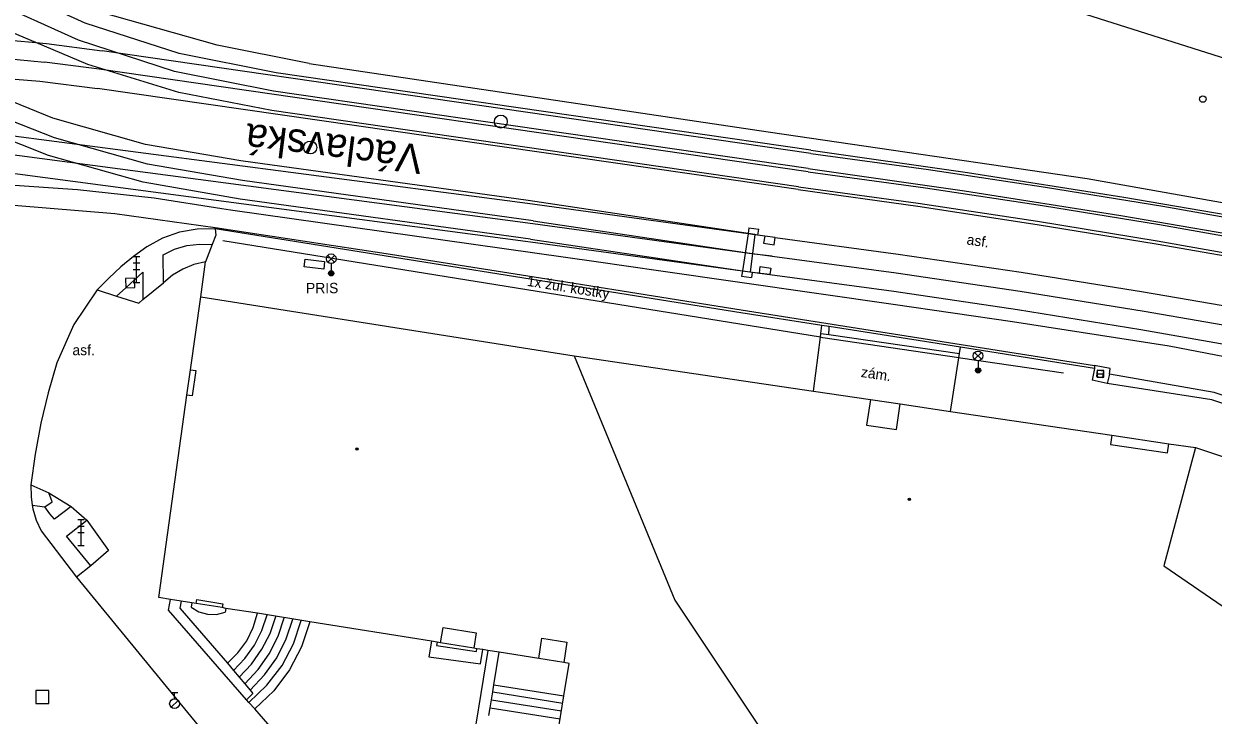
# Model space of a CAD drawing. Extents: x -599770 to -598493, y -1162076 to -1159209.
# Drawn here: x -599193.22 to -599147.29, y -1161357.52 to -1161330.82 of the extents above; entities that cross this region are included whole.
import ezdxf

# ---------------------------------------------------------------- set-up
doc = ezdxf.new("R2010")
doc.units = 0
doc.layers.add('Podklad', color=7, linetype='Continuous')

msp = doc.modelspace()

# ---------------------------------------------------------------- linework, layer by layer
at = {"layer": 'Podklad'}
for p, q in [((-599188.995, -1161339.81), (-599188.745, -1161339.81)), ((-599188.87, -1161340.81), (-599188.87, -1161339.81)), ((-599181.483, -1161340.03), (-599181.218, -1161339.765)), ((-599181.483, -1161339.765), (-599181.218, -1161340.03)), ((-599188.995, -1161340.06), (-599188.745, -1161340.06)), ((-599188.995, -1161340.31), (-599188.745, -1161340.31)), ((-599181.35, -1161340.085), (-599181.35, -1161340.46)), ((-599188.995, -1161340.81), (-599188.745, -1161340.81)), ((-599156.503, -1161343.78), (-599156.238, -1161343.515)), ((-599156.503, -1161343.515), (-599156.238, -1161343.78)), ((-599156.37, -1161343.835), (-599156.37, -1161344.21)), ((-599151.784, -1161344.323), (-599151.536, -1161344.357)), ((-599151.765, -1161344.34), (-599151.515, -1161344.34)), ((-599191.135, -1161349.97), (-599190.885, -1161349.97)), ((-599191.01, -1161350.97), (-599191.01, -1161349.97)), ((-599191.135, -1161350.22), (-599190.885, -1161350.22)), ((-599191.135, -1161350.47), (-599190.885, -1161350.47)), ((-599191.135, -1161350.97), (-599190.885, -1161350.97)), ((-599187.529, -1161357.216), (-599187.264, -1161356.951)), ((-599187.525, -1161356.642), (-599187.275, -1161356.642)), ((-599187.4, -1161356.892), (-599187.4, -1161356.642))]:
    msp.add_line(p, q, dxfattribs=at)
for points in [[(-599183.48, -1161332.72), (-599187.22, -1161331.97), (-599190.85, -1161330.8), (-599194.33, -1161329.22), (-599197.6, -1161327.26), (-599200.63, -1161324.94)], [(-599183.11, -1161324.92), (-599161.07, -1161328.49), (-599159.32, -1161328.77), (-599155.88, -1161329.48), (-599152.46, -1161330.38), (-599137.75, -1161335.03), (-599100.02, -1161348.01)], [(-599183.58, -1161333.43), (-599187.4, -1161332.66), (-599191.11, -1161331.46), (-599194.66, -1161329.85), (-599198.01, -1161327.85), (-599201.1, -1161325.48)], [(-599192.76, -1161331.54), (-599194.13, -1161330.96), (-599197.34, -1161329.18)], [(-599182.2, -1161332.36), (-599185.75, -1161331.65), (-599190.31, -1161330.36)], [(-599198.83, -1161331.28), (-599196.66, -1161331.29), (-599194.5, -1161331.39), (-599192.76, -1161331.54)], [(-599183.64, -1161334.17), (-599187.24, -1161333.47), (-599190.75, -1161332.4), (-599192.76, -1161331.54)], [(-599192.76, -1161331.54), (-599192.35, -1161331.58), (-599190.2, -1161331.87)], [(-599198.82, -1161332), (-599196.68, -1161332), (-599194.55, -1161332.1), (-599192.42, -1161332.3)], [(-599184.78, -1161336.88), (-599188.45, -1161336.24), (-599192.04, -1161335.23), (-599195.51, -1161333.86), (-599198.82, -1161332.14)], [(-599162.83, -1161335.83), (-599190.2, -1161331.87)], [(-599190.31, -1161332.58), (-599192.42, -1161332.3)], [(-599162.93, -1161336.54), (-599190.31, -1161332.58)], [(-599182.2, -1161332.36), (-599164.47, -1161335), (-599152.16, -1161336.8), (-599143.68, -1161338.31)], [(-599184.87, -1161337.59), (-599188.61, -1161336.94), (-599192.27, -1161335.91), (-599194.42, -1161335.06), (-599195.81, -1161334.51), (-599199.12, -1161332.79)], [(-599184.84, -1161336.12), (-599188.52, -1161335.49), (-599192.1, -1161334.47), (-599195.55, -1161333.06), (-599195.99, -1161332.82)], [(-599195.99, -1161332.82), (-599194.84, -1161332.86), (-599192.6, -1161333.04), (-599190.38, -1161333.32)], [(-599162.83, -1161335.7), (-599183.48, -1161332.72)], [(-599163.32, -1161337.22), (-599190.38, -1161333.32)], [(-599162.93, -1161336.41), (-599183.58, -1161333.43)], [(-599163.3, -1161337.12), (-599183.64, -1161334.17)], [(-599173.77, -1161337.76), (-599194.42, -1161335.06)], [(-599173.56, -1161338.55), (-599194.47, -1161335.78)], [(-599162.83, -1161335.7), (-599156.78, -1161336.57), (-599150.74, -1161337.52), (-599144.72, -1161338.55)], [(-599173.74, -1161337.65), (-599184.84, -1161336.12)], [(-599162.83, -1161335.83), (-599158.29, -1161336.45), (-599153.76, -1161337.13), (-599149.24, -1161337.87), (-599144.73, -1161338.66)], [(-599173.66, -1161339.26), (-599194.55, -1161336.49)], [(-599162.93, -1161336.41), (-599156.89, -1161337.28), (-599150.86, -1161338.23), (-599144.85, -1161339.26)], [(-599162.93, -1161336.54), (-599158.4, -1161337.16), (-599153.88, -1161337.84), (-599149.37, -1161338.58), (-599144.86, -1161339.37)], [(-599141.45, -1161344.73), (-599148.99, -1161343.27), (-599155.04, -1161342.33), (-599159.653, -1161341.665), (-599168.624, -1161340.37), (-599171.12, -1161340.01), (-599185.24, -1161338.02), (-599185.569, -1161337.969), (-599188.19, -1161337.56), (-599191.15, -1161337.23), (-599193.957, -1161337.042), (-599194.13, -1161337.03), (-599197.12, -1161336.96), (-599201.34, -1161337.3), (-599203.24, -1161337.802)], [(-599173.55, -1161338.43), (-599184.78, -1161336.88)], [(-599163.3, -1161337.12), (-599158.68, -1161337.75), (-599154.07, -1161338.45), (-599149.46, -1161339.2), (-599144.87, -1161340.01)], [(-599173.65, -1161339.14), (-599184.87, -1161337.59)], [(-599164.99, -1161338.96), (-599165.25, -1161338.92), (-599173.74, -1161337.65)], [(-599163.32, -1161337.22), (-599158.7, -1161337.87), (-599154.09, -1161338.57), (-599149.49, -1161339.32), (-599144.9, -1161340.12)], [(-599239.014, -1161385.727), (-599236.976, -1161381.672), (-599234.78, -1161377.7), (-599231.55, -1161372), (-599222.91, -1161357.95), (-599219.457, -1161352.277), (-599215.467, -1161346.967), (-599210.98, -1161342.07), (-599209.242, -1161340.985), (-599207.42, -1161340.046), (-599205.528, -1161339.259), (-599203.577, -1161338.631), (-599202.43, -1161338.36), (-599201.582, -1161338.165), (-599199.555, -1161337.864), (-599197.51, -1161337.73), (-599193.601, -1161337.831), (-599189.703, -1161338.151), (-599185.83, -1161338.69)], [(-599164.2, -1161339.08), (-599164.6, -1161339.02), (-599164.99, -1161338.97), (-599165.25, -1161338.93), (-599173.77, -1161337.76)], [(-599164.32, -1161339.8), (-599165.02, -1161339.72), (-599173.56, -1161338.55)], [(-599173.55, -1161338.43), (-599165.37, -1161339.65), (-599165.08, -1161339.69), (-599164.69, -1161339.74), (-599164.32, -1161339.8)], [(-599185.83, -1161338.74), (-599186.52, -1161338.75), (-599187.21, -1161338.87), (-599187.86, -1161339.1), (-599188.47, -1161339.43), (-599188.98, -1161339.81), (-599189.47, -1161340.21), (-599189.94, -1161340.65), (-599190.39, -1161341.1)], [(-599185.83, -1161338.74), (-599185.8, -1161338.98), (-599185.95, -1161339.34)], [(-599185.83, -1161338.69), (-599179.056, -1161339.726), (-599172.286, -1161340.786)], [(-599185.83, -1161338.74), (-599185.83, -1161338.69)], [(-599165.53, -1161341.98), (-599185.83, -1161338.74)], [(-599165.25, -1161338.93), (-599165.47, -1161340.36)], [(-599165.22, -1161338.7), (-599165.25, -1161338.92)], [(-599165.22, -1161338.7), (-599164.84, -1161338.76)], [(-599164.99, -1161338.97), (-599165.17, -1161340.4)], [(-599164.6, -1161339.02), (-599164.87, -1161338.98), (-599164.99, -1161338.96)], [(-599164.87, -1161338.98), (-599164.84, -1161338.76)], [(-599164.6, -1161339.02), (-599164.65, -1161339.29)], [(-599164.2, -1161339.08), (-599164.6, -1161339.02)], [(-599187.84, -1161339.75), (-599187.4, -1161339.53), (-599186.93, -1161339.39), (-599186.44, -1161339.33), (-599185.95, -1161339.34)], [(-599185.95, -1161339.34), (-599186.2, -1161340.02)], [(-599162.46, -1161342.93), (-599185.54, -1161339.21)], [(-599164.41, -1161340.51), (-599165.1, -1161340.43), (-599165.47, -1161340.38), (-599173.66, -1161339.26)], [(-599173.65, -1161339.14), (-599165.47, -1161340.36), (-599165.17, -1161340.4), (-599164.81, -1161340.45), (-599164.41, -1161340.51)], [(-599164.65, -1161339.29), (-599164.24, -1161339.36)], [(-599164.24, -1161339.36), (-599164.2, -1161339.08)], [(-599164.2, -1161339.08), (-599159.45, -1161339.72), (-599154.71, -1161340.41), (-599149.98, -1161341.17), (-599145.26, -1161341.99)], [(-599187.83, -1161340.83), (-599187.84, -1161339.75)], [(-599182.39, -1161340.21), (-599182.36, -1161339.91)], [(-599182.36, -1161339.91), (-599181.61, -1161340)], [(-599164.32, -1161339.8), (-599159.53, -1161340.44), (-599154.74, -1161341.15), (-599149.96, -1161341.92), (-599145.19, -1161342.75)], [(-599189.64, -1161341.34), (-599189.28, -1161341.02), (-599188.948, -1161340.71), (-599188.63, -1161340.42), (-599188.62, -1161341.47)], [(-599186.2, -1161340.02), (-599186.65, -1161340.12), (-599187.08, -1161340.3), (-599187.48, -1161340.53), (-599187.83, -1161340.83)], [(-599186.39, -1161341.37), (-599186.2, -1161340.02)], [(-599181.64, -1161340.3), (-599182.39, -1161340.21)], [(-599181.61, -1161340), (-599181.64, -1161340.3)], [(-599165.47, -1161340.38), (-599165.5, -1161340.57)], [(-599164.81, -1161340.45), (-599164.78, -1161340.2)], [(-599164.78, -1161340.2), (-599164.37, -1161340.26)], [(-599164.37, -1161340.26), (-599164.41, -1161340.51)], [(-599189.28, -1161341.02), (-599188.939, -1161341.011), (-599188.948, -1161340.71), (-599188.95, -1161340.65), (-599189.29, -1161340.66), (-599189.28, -1161341.02)], [(-599188.62, -1161341.47), (-599187.83, -1161340.83)], [(-599172.286, -1161340.786), (-599165.52, -1161341.87)], [(-599165.5, -1161340.57), (-599165.12, -1161340.62)], [(-599165.1, -1161340.43), (-599165.12, -1161340.62)], [(-599164.41, -1161340.51), (-599159.62, -1161341.15), (-599154.85, -1161341.86), (-599150.08, -1161342.63), (-599145.32, -1161343.46)], [(-599190.39, -1161341.1), (-599191.29, -1161342.44), (-599191.95, -1161343.92), (-599192.28, -1161345.08), (-599192.56, -1161346.25), (-599192.78, -1161347.44), (-599192.95, -1161348.63)], [(-599190.39, -1161341.1), (-599189.64, -1161341.34)], [(-599189.64, -1161341.34), (-599188.78, -1161341.61), (-599188.62, -1161341.47)], [(-599186.78, -1161344.19), (-599186.39, -1161341.37)], [(-599186.39, -1161341.37), (-599171.97, -1161343.64)], [(-599151.88, -1161344.13), (-599157.05, -1161343.31), (-599162.116, -1161342.515), (-599162.4, -1161342.47), (-599165.53, -1161341.98)], [(-599165.52, -1161341.87), (-599151.87, -1161344.02)], [(-599162.46, -1161342.93), (-599162.44, -1161342.78), (-599162.4, -1161342.47)], [(-599162.131, -1161342.822), (-599162.119, -1161342.582), (-599162.116, -1161342.515)], [(-599162.72, -1161345.01), (-599162.46, -1161342.93)], [(-599157.11, -1161343.72), (-599162.36, -1161342.95), (-599162.46, -1161342.93)], [(-599162.44, -1161342.78), (-599162.131, -1161342.822), (-599157.09, -1161343.56)], [(-599157.11, -1161343.72), (-599157.09, -1161343.56), (-599157.05, -1161343.31)], [(-599171.97, -1161343.64), (-599168.08, -1161353.08)], [(-599171.97, -1161343.64), (-599162.72, -1161345.01)], [(-599157.44, -1161345.79), (-599157.11, -1161343.72)], [(-599153.07, -1161344.31), (-599157.05, -1161343.73), (-599157.11, -1161343.72)], [(-599151.87, -1161344.02), (-599151.88, -1161344.13)], [(-599105.86, -1161358.85), (-599116.26, -1161355.29), (-599139.96, -1161347.47), (-599147.25, -1161345.06), (-599151.29, -1161344.36), (-599151.27, -1161344.13), (-599151.87, -1161344.02)], [(-599186.92, -1161345.16), (-599186.78, -1161344.19)], [(-599186.78, -1161344.19), (-599186.58, -1161344.21)], [(-599186.58, -1161344.21), (-599186.72, -1161345.19)], [(-599151.88, -1161344.13), (-599151.97, -1161344.59)], [(-599151.29, -1161344.36), (-599151.39, -1161344.71)], [(-599162.72, -1161345.01), (-599160.53, -1161345.33)], [(-599151.39, -1161344.71), (-599151.97, -1161344.59)], [(-599147.34, -1161345.35), (-599151.39, -1161344.71)], [(-599188.01, -1161352.98), (-599186.92, -1161345.16)], [(-599186.72, -1161345.19), (-599186.92, -1161345.16)], [(-599160.53, -1161345.33), (-599160.68, -1161346.32)], [(-599160.53, -1161345.33), (-599159.38, -1161345.5)], [(-599116.34, -1161355.49), (-599139.86, -1161347.8), (-599147.34, -1161345.35)], [(-599159.52, -1161346.49), (-599159.38, -1161345.5)], [(-599159.38, -1161345.5), (-599157.44, -1161345.79)], [(-599157.44, -1161345.79), (-599151.21, -1161346.71)], [(-599160.68, -1161346.32), (-599159.52, -1161346.49)], [(-599151.21, -1161346.71), (-599151.26, -1161347.07)], [(-599151.21, -1161346.71), (-599149.01, -1161347.04)], [(-599151.26, -1161347.07), (-599149.06, -1161347.39)], [(-599147.97, -1161347.19), (-599149.2, -1161351.76)], [(-599149.06, -1161347.39), (-599149.01, -1161347.04)], [(-599149.01, -1161347.04), (-599147.97, -1161347.19)], [(-599147.97, -1161347.19), (-599142.353, -1161349.067), (-599131.57, -1161352.67)], [(-599192.95, -1161348.63), (-599192.94, -1161349.09), (-599192.892, -1161349.407), (-599192.87, -1161349.55), (-599192.74, -1161349.99), (-599192.55, -1161350.41)], [(-599192.95, -1161348.63), (-599192.26, -1161348.94)], [(-599191.39, -1161349.46), (-599192.03, -1161349.96), (-599192.22, -1161349.75), (-599192.41, -1161349.48), (-599192.13, -1161349.28), (-599192.26, -1161348.94)], [(-599192.26, -1161348.94), (-599191.39, -1161349.46)], [(-599192.892, -1161349.407), (-599192.41, -1161349.48)], [(-599191.39, -1161349.46), (-599190.79, -1161349.99)], [(-599190.63, -1161351.75), (-599191.57, -1161350.61), (-599190.79, -1161349.99)], [(-599190.79, -1161349.99), (-599189.95, -1161351.16), (-599190.63, -1161351.75)], [(-599192.55, -1161350.41), (-599191.19, -1161352.2)], [(-599190.63, -1161351.75), (-599191.19, -1161352.2)], [(-599149.2, -1161351.76), (-599142.65, -1161356.25)], [(-599191.19, -1161352.2), (-599177.913, -1161368.369), (-599176.32, -1161370.31), (-599158.79, -1161391.75), (-599151.4, -1161400.84), (-599147.2, -1161405.85), (-599145.39, -1161407.58)], [(-599187.56, -1161353.05), (-599188.01, -1161352.98)], [(-599184.62, -1161356.93), (-599187.63, -1161353.47), (-599187.56, -1161353.05)], [(-599187.15, -1161353.12), (-599187.56, -1161353.05)], [(-599187.15, -1161353.12), (-599187.19, -1161353.39), (-599185.36, -1161355.52)], [(-599186.73, -1161353.18), (-599187.15, -1161353.12)], [(-599186.73, -1161353.18), (-599186.76, -1161353.35)], [(-599186.57, -1161353.21), (-599186.73, -1161353.18)], [(-599186.57, -1161353.21), (-599186.54, -1161353.06)], [(-599185.56, -1161353.37), (-599186.57, -1161353.21)], [(-599186.54, -1161353.06), (-599185.53, -1161353.22)], [(-599185.53, -1161353.22), (-599185.56, -1161353.37)], [(-599168.08, -1161353.08), (-599164.58, -1161358.34)], [(-599186.76, -1161353.35), (-599186.46, -1161353.53), (-599186.13, -1161353.62), (-599185.78, -1161353.63), (-599185.44, -1161353.55)], [(-599185.42, -1161353.4), (-599185.56, -1161353.37)], [(-599185.42, -1161353.4), (-599185.44, -1161353.55)], [(-599184.19, -1161353.59), (-599185.42, -1161353.4)], [(-599185.36, -1161355.52), (-599184.95, -1161355.12), (-599184.61, -1161354.65), (-599184.36, -1161354.14), (-599184.19, -1161353.59)], [(-599185.12, -1161355.8), (-599184.68, -1161355.34), (-599184.31, -1161354.82), (-599184.03, -1161354.25), (-599183.82, -1161353.65)], [(-599184.91, -1161356.06), (-599184.43, -1161355.55), (-599184.03, -1161354.98), (-599183.71, -1161354.37), (-599183.49, -1161353.71)], [(-599182.18, -1161353.92), (-599184.19, -1161353.59)], [(-599184.69, -1161356.31), (-599184.17, -1161355.76), (-599183.74, -1161355.15), (-599183.4, -1161354.47), (-599183.16, -1161353.76)], [(-599184.53, -1161357.03), (-599183.83, -1161356.37), (-599183.24, -1161355.61), (-599182.81, -1161354.77), (-599182.51, -1161353.87)], [(-599184.48, -1161356.56), (-599183.92, -1161355.97), (-599183.45, -1161355.31), (-599183.09, -1161354.58), (-599182.83, -1161353.81)], [(-599182.18, -1161353.92), (-599182.5, -1161354.88), (-599182.96, -1161355.77), (-599183.57, -1161356.58), (-599184.3, -1161357.28)], [(-599177.48, -1161354.67), (-599182.18, -1161353.92)], [(-599177.13, -1161354.73), (-599177.03, -1161354.14)], [(-599177.03, -1161354.14), (-599175.75, -1161354.34)], [(-599175.75, -1161354.34), (-599175.84, -1161354.94)], [(-599173.33, -1161355.34), (-599173.21, -1161354.55)], [(-599173.21, -1161354.55), (-599172.25, -1161354.7)], [(-599177.48, -1161354.67), (-599177.58, -1161355.27), (-599175.59, -1161355.54), (-599175.5, -1161354.99)], [(-599177.26, -1161354.71), (-599177.48, -1161354.67)], [(-599177.26, -1161354.71), (-599177.28, -1161354.83), (-599175.74, -1161355.07), (-599175.73, -1161354.96)], [(-599177.13, -1161354.73), (-599177.26, -1161354.71)], [(-599175.84, -1161354.94), (-599177.13, -1161354.73)], [(-599175.3, -1161355.02), (-599176.03, -1161359.53), (-599175.58, -1161359.5), (-599175.56, -1161359.38)], [(-599175.73, -1161354.96), (-599175.84, -1161354.94)], [(-599175.5, -1161354.99), (-599175.73, -1161354.96)], [(-599175.3, -1161355.02), (-599175.5, -1161354.99)], [(-599174.87, -1161355.09), (-599175.3, -1161355.02)], [(-599175.07, -1161356.35), (-599174.87, -1161355.09)], [(-599173.33, -1161355.34), (-599174.87, -1161355.09)], [(-599172.25, -1161354.7), (-599172.37, -1161355.49)], [(-599185.36, -1161355.52), (-599185.12, -1161355.8)], [(-599172.37, -1161355.49), (-599173.33, -1161355.34)], [(-599172.16, -1161355.53), (-599172.37, -1161355.49)], [(-599172.37, -1161356.78), (-599172.16, -1161355.53)], [(-599185.12, -1161355.8), (-599184.91, -1161356.06)], [(-599184.91, -1161356.06), (-599184.69, -1161356.31)], [(-599184.69, -1161356.31), (-599184.48, -1161356.56)], [(-599175.11, -1161356.62), (-599175.07, -1161356.35)], [(-599175.07, -1161356.35), (-599172.37, -1161356.78)], [(-599184.48, -1161356.56), (-599184.37, -1161356.68), (-599184.62, -1161356.93)], [(-599184.53, -1161357.03), (-599184.62, -1161356.93)], [(-599175.21, -1161357.24), (-599175.16, -1161356.93)], [(-599175.16, -1161356.93), (-599175.11, -1161356.62)], [(-599175.16, -1161356.93), (-599172.46, -1161357.36)], [(-599175.11, -1161356.62), (-599172.41, -1161357.06)], [(-599172.86, -1161359.81), (-599172.37, -1161356.78)], [(-599184.3, -1161357.28), (-599184.53, -1161357.03)], [(-599173.58, -1161369.76), (-599176.079, -1161366.827), (-599179.04, -1161363.35), (-599184.3, -1161357.28)], [(-599175.26, -1161357.54), (-599175.21, -1161357.24)], [(-599175.21, -1161357.24), (-599172.51, -1161357.67)]]:
    msp.add_lwpolyline(points, dxfattribs=at)
for points in [[(-599151.801, -1161344.447), (-599151.553, -1161344.481), (-599151.519, -1161344.233), (-599151.767, -1161344.199)], [(-599151.765, -1161344.465), (-599151.515, -1161344.465), (-599151.515, -1161344.215), (-599151.765, -1161344.215)], [(-599192.76, -1161357.07), (-599192.26, -1161357.07), (-599192.26, -1161356.57), (-599192.76, -1161356.57)]]:
    msp.add_lwpolyline(points, close=True, dxfattribs=at)
for centre, radius in [((-599147.69, -1161333.73), 0.125), ((-599174.8, -1161334.6), 0.25), ((-599182.16, -1161335.6), 0.25), ((-599181.35, -1161339.898), 0.188), ((-599181.35, -1161340.46), 0.1), ((-599181.35, -1161340.46), 0.0723), ((-599181.35, -1161340.46), 0.0438), ((-599156.37, -1161343.648), 0.188), ((-599156.37, -1161344.21), 0.1), ((-599156.37, -1161344.21), 0.0723), ((-599156.37, -1161344.21), 0.0438), ((-599180.35, -1161347.24), 0.045), ((-599180.35, -1161347.24), 0.0199), ((-599159.02, -1161349.19), 0.045), ((-599159.02, -1161349.19), 0.0199), ((-599187.4, -1161357.08), 0.188)]:
    msp.add_circle(centre, radius, dxfattribs=at)

# ---------------------------------------------------------------- texts
for s, height, rotation, p in [('Václavská', 1.125, 172.9006, (-599177.777, -1161335.514)), ('asf.', 0.4, 351.67, (-599156.83, -1161339.34)), ('1x žul. kostky', 0.4, 350.93, (-599173.81, -1161340.94)), ('zám.', 0.4, 351.72, (-599160.91, -1161344.46))]:
    msp.add_text(s, height=height, rotation=rotation, dxfattribs=at).set_placement(p)
for s, p in [('PRIS', (-599182.323, -1161341.227)), ('asf.', (-599191.342, -1161343.622))]:
    msp.add_text(s, height=0.4, dxfattribs=at).set_placement(p)

doc.saveas('drawing.dxf')
